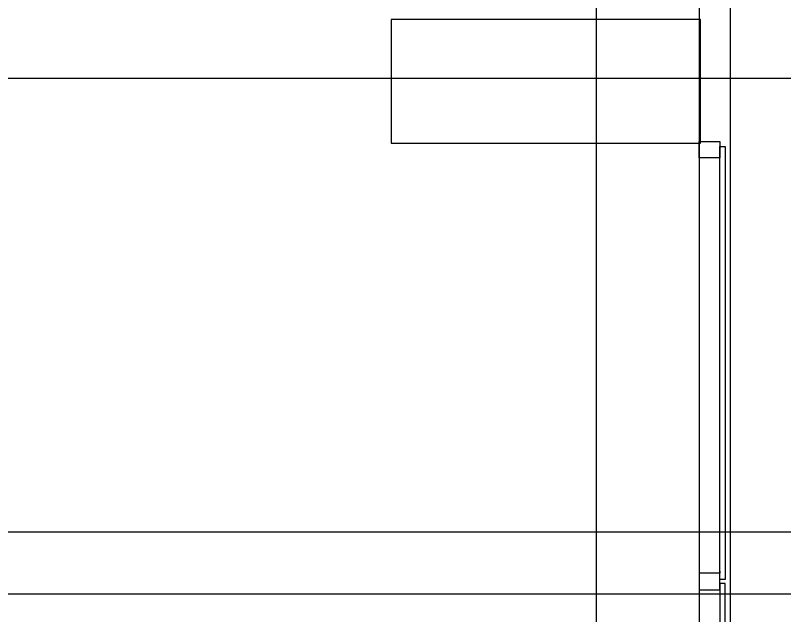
# Model space of a CAD drawing. Extents: x -264205 to -263659, y -1242401 to -1241986.
# Drawn here: x -263798.359 to -263794.634, y -1242128.483 to -1242125.575 of the extents above; entities that cross this region are included whole.
import ezdxf

# ---------------------------------------------------------------- set-up
doc = ezdxf.new("R2010")
doc.units = 0
for name, color, linetype in [('HESCON_OSI_STAVBY_KFA', 7, 'Continuous'), ('PROJEKT_OBRUBNIKY_KOMUNIKACIE', 7, 'Continuous'), ('SITUACIA_DSP_2D', 7, 'Continuous')]:
    doc.layers.add(name, color=color, linetype=linetype)

msp = doc.modelspace()

# ---------------------------------------------------------------- linework, layer by layer
at = {"layer": 'HESCON_OSI_STAVBY_KFA'}
for p, q in [((-263795.5428, -1242083.2372), (-263795.5428, -1242246.7072)), ((-263792.6528, -1242125.8822), (-263909.3428, -1242125.8822))]:
    msp.add_line(p, q, dxfattribs=at)
at = {"layer": 'PROJEKT_OBRUBNIKY_KOMUNIKACIE'}
msp.add_lwpolyline([(-263794.8928, -1242227.3822), (-263808.9678, -1242241.4572), (-263894.9678, -1242241.4572), (-263909.0427, -1242227.3822), (-263909.0427, -1242196.3327), (-263914.1428, -1242196.3327), (-263914.1428, -1242132.4327), (-263909.0427, -1242132.4327), (-263909.0427, -1242101.3822), (-263894.9678, -1242087.3072), (-263808.9678, -1242087.3072), (-263794.8928, -1242101.3822), (-263794.8928, -1242227.3822)], dxfattribs=at)
at = {"layer": 'SITUACIA_DSP_2D'}
for p, q in [((-263794.8928, -1242101.3822), (-263794.8928, -1242227.3822)), ((-263795.0428, -1242101.7691), (-263795.0428, -1242226.9954)), ((-263795.0378, -1242125.5948), (-263796.5378, -1242125.5948)), ((-263796.5378, -1242125.5948), (-263796.5378, -1242126.1948)), ((-263795.0378, -1242126.1948), (-263795.0378, -1242125.5948)), ((-263795.0427, -1242126.2673), (-263795.0427, -1242126.1873)), ((-263795.0427, -1242126.1873), (-263794.9427, -1242126.1873)), ((-263794.9427, -1242126.1873), (-263794.9427, -1242126.2273)), ((-263796.5378, -1242126.1948), (-263795.0378, -1242126.1948)), ((-263794.9427, -1242128.3123), (-263794.9427, -1242126.2123)), ((-263794.9427, -1242126.2123), (-263794.9177, -1242126.2123)), ((-263794.9427, -1242126.2273), (-263794.9427, -1242126.2673)), ((-263794.9177, -1242126.2123), (-263794.9177, -1242128.3123)), ((-263794.9427, -1242126.2673), (-263795.0427, -1242126.2673)), ((-263788.8928, -1242128.0822), (-263800.5928, -1242128.0822)), ((-263794.9427, -1242128.2723), (-263794.9427, -1242128.2823)), ((-263794.9427, -1242128.3623), (-263794.9427, -1242128.2723)), ((-263794.9427, -1242128.2823), (-263795.0427, -1242128.2823)), ((-263795.0427, -1242128.2823), (-263795.0427, -1242128.3623)), ((-263794.9177, -1242128.3123), (-263794.9427, -1242128.3123)), ((-263794.9177, -1242128.3323), (-263794.9427, -1242128.3323)), ((-263794.9427, -1242128.3323), (-263794.9427, -1242130.4323)), ((-263794.9177, -1242130.4323), (-263794.9177, -1242128.3323)), ((-263800.5928, -1242128.3822), (-263792.375, -1242128.3822)), ((-263795.0427, -1242128.3623), (-263794.9427, -1242128.3623))]:
    msp.add_line(p, q, dxfattribs=at)

doc.saveas('drawing.dxf')
